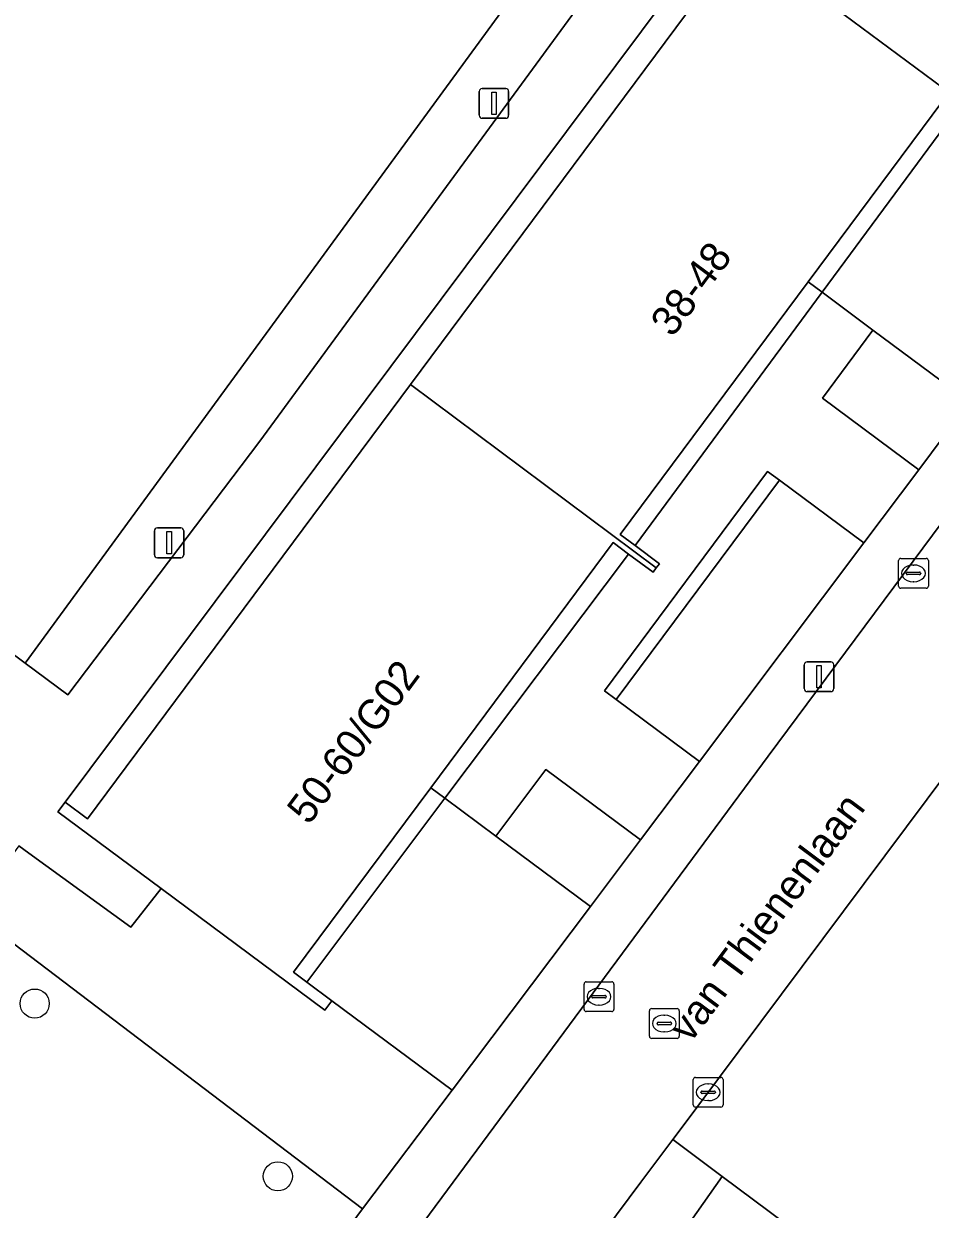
# Model space of a CAD drawing. Extents: x 160023 to 161302, y 384750 to 385707.
# Drawn here: x 160394.16 to 160424.6, y 385250.71 to 385290.53 of the extents above; entities that cross this region are included whole.
import ezdxf

# ---------------------------------------------------------------- set-up
doc = ezdxf.new("R2010")
doc.units = 0
for name, color, linetype in [('IMGEO_Boom', 7, 'Continuous'), ('IMGEO_Groenvoorziening', 7, 'Continuous'), ('IMGEO_Haag', 7, 'Continuous'), ('IMGEO_Kolk', 7, 'Continuous'), ('IMGEO_Lichtmast', 7, 'Continuous'), ('IMGEO_Openbare_ruimte_label', 7, 'Continuous'), ('IMGEO_Pand', 7, 'Continuous'), ('IMGEO_Pand_nummerreeks', 7, 'Continuous'), ('IMGEO_Rijbaan_lokaal_open', 7, 'Continuous'), ('IMGEO_Rioolput', 7, 'Continuous'), ('IMGEO_Voetpad_open', 7, 'Continuous')]:
    doc.layers.add(name, color=color, linetype=linetype)

msp = doc.modelspace()

# ---------------------------------------------------------------- linework, layer by layer
at = {"layer": 'IMGEO_Boom'}
for centre in [(160394.533, 385257.62), (160402.696, 385251.819)]:
    msp.add_circle(centre, 0.489, dxfattribs=at)
at = {"layer": 'IMGEO_Groenvoorziening'}
for points in [[(160357.697, 385345.725), (160354.718, 385341.545), (160353.056, 385342.687), (160345.613, 385332.114), (160334.44, 385339.82), (160325.57, 385327.213), (160343.235, 385314.042), (160339.974, 385309.507), (160394.21, 385269.049), (160405.856, 385284.994), (160415.293, 385297.914), (160400.011, 385309.258), (160402.452, 385312.526), (160390.707, 385321.238), (160390.121, 385320.417), (160384.461, 385324.633), (160385.071, 385325.42)], [(160421.112, 385298.718), (160418.845, 385295.714), (160421.971, 385293.287), (160420.792, 385291.519), (160426.53, 385287.253), (160426.448, 385287.143), (160430.511, 385284.122), (160434.116, 385289.055)], [(160395.643, 385267.985), (160402.086, 385276.507), (160416.894, 385296.725), (160415.293, 385297.914), (160405.856, 385284.994), (160394.21, 385269.049)], [(160425.914, 385277.833), (160422.673, 385280.242), (160420.973, 385277.958), (160424.216, 385275.547)], [(160419.531, 385275.199), (160419.137, 385275.492), (160413.655, 385268.129), (160414.049, 385267.836)], [(160422.368, 385273.091), (160419.531, 385275.199), (160414.049, 385267.836), (160416.849, 385265.755)], [(160414.868, 385263.122), (160411.687, 385265.487), (160410.015, 385263.242), (160413.185, 385260.885)], [(160398.778, 385261.481), (160397.763, 385260.19), (160394.336, 385262.674), (160394.004, 385262.915), (160392.388, 385260.712), (160392.706, 385260.479), (160405.539, 385250.725), (160408.543, 385254.716), (160404.507, 385257.716), (160404.271, 385257.398)]]:
    msp.add_lwpolyline(points, close=True, dxfattribs=at)
for points in [[(160430.766, 385272.898), (160416.095, 385253.243), (160415.954, 385253.054), (160417.614, 385251.816), (160427.216, 385244.654), (160450.023, 385227.786), (160468.159, 385214.178), (160481.35, 385232.629), (160489.078, 385226.722), (160491.999, 385230.602), (160493.475, 385232.642), (160495.737, 385235.736), (160498.717, 385239.811), (160484.928, 385250), (160483.249, 385251.24), (160486.573, 385256.195)], [(160404.994, 385250), (160405.539, 385250.725), (160392.706, 385260.479), (160392.388, 385260.712), (160384.978, 385250.606), (160385.233, 385250.416), (160385.791, 385250), (160394.139, 385243.772)]]:
    msp.add_lwpolyline(points, dxfattribs=at)
at = {"layer": 'IMGEO_Haag'}
for points in [[(160395.643, 385267.985), (160402.086, 385276.507), (160416.894, 385296.725), (160415.293, 385297.914), (160405.856, 385284.994), (160394.21, 385269.049)], [(160419.531, 385275.199), (160419.137, 385275.492), (160413.655, 385268.129), (160414.049, 385267.836)]]:
    msp.add_lwpolyline(points, close=True, dxfattribs=at)
at = {"layer": 'IMGEO_Kolk'}
for p, q in [((160423.532, 385271.644), (160423.532, 385272.496)), ((160423.607, 385272.57), (160424.459, 385272.57)), ((160424.533, 385272.496), (160424.533, 385271.644)), ((160423.791, 385272.064), (160423.791, 385272.076)), ((160424.229, 385272.027), (160423.831, 385272.027)), ((160423.834, 385272.113), (160424.232, 385272.113)), ((160424.02, 385272.35), (160424.045, 385272.35)), ((160424.275, 385272.076), (160424.275, 385272.064)), ((160424.459, 385271.57), (160423.607, 385271.57)), ((160424.043, 385271.79), (160424.018, 385271.79)), ((160412.974, 385257.425), (160412.974, 385258.277)), ((160413.049, 385258.351), (160413.901, 385258.351)), ((160413.462, 385258.131), (160413.487, 385258.131)), ((160413.975, 385258.277), (160413.975, 385257.425)), ((160413.233, 385257.845), (160413.233, 385257.857)), ((160413.671, 385257.808), (160413.273, 385257.808)), ((160413.276, 385257.894), (160413.674, 385257.894)), ((160413.717, 385257.857), (160413.717, 385257.845)), ((160413.901, 385257.351), (160413.049, 385257.351)), ((160413.485, 385257.571), (160413.46, 385257.571)), ((160416.64, 385254.215), (160416.64, 385255.067)), ((160416.715, 385255.141), (160417.567, 385255.141)), ((160417.128, 385254.921), (160417.153, 385254.921)), ((160417.641, 385255.067), (160417.641, 385254.215)), ((160416.899, 385254.635), (160416.899, 385254.647)), ((160417.337, 385254.598), (160416.939, 385254.598)), ((160416.942, 385254.684), (160417.34, 385254.684)), ((160417.383, 385254.647), (160417.383, 385254.635)), ((160417.567, 385254.141), (160416.715, 385254.141)), ((160417.151, 385254.361), (160417.126, 385254.361))]:
    msp.add_line(p, q, dxfattribs=at)
for points in [[(160423.532, 385271.644), (160423.532, 385272.496)], [(160423.607, 385272.57), (160424.459, 385272.57)], [(160424.533, 385272.496), (160424.533, 385271.644)], [(160424.459, 385271.57), (160423.607, 385271.57)], [(160412.974, 385257.425), (160412.974, 385258.277)], [(160413.049, 385258.351), (160413.901, 385258.351)], [(160413.975, 385258.277), (160413.975, 385257.425)], [(160413.901, 385257.351), (160413.049, 385257.351)], [(160416.64, 385254.215), (160416.64, 385255.067)], [(160416.715, 385255.141), (160417.567, 385255.141)], [(160417.641, 385255.067), (160417.641, 385254.215)], [(160417.567, 385254.141), (160416.715, 385254.141)]]:
    msp.add_lwpolyline(points, dxfattribs=at)
for centre, radius, start, end in [((160423.609, 385272.494), 0.0765, 91.552, 178.448), ((160423.609, 385272.494), 0.0765, 91.552, 178.448), ((160424.457, 385272.494), 0.0765, 1.552, 88.448), ((160424.457, 385272.494), 0.0765, 1.552, 88.448), ((160423.831, 385272.073), 0.0403, 85.8775, 175.7526), ((160423.828, 385272.063), 0.0366, 178.938, 274.7102), ((160424.232, 385272.07), 0.043, 264.8664, 352.4533), ((160424.236, 385272.075), 0.0386, 1.7309, 96.639), ((160423.609, 385271.646), 0.0765, 181.552, 268.448), ((160423.609, 385271.646), 0.0765, 181.552, 268.448), ((160424.457, 385271.646), 0.0765, 271.552, 358.448), ((160424.457, 385271.646), 0.0765, 271.552, 358.448), ((160413.051, 385258.275), 0.0765, 91.552, 178.448), ((160413.051, 385258.275), 0.0765, 91.552, 178.448), ((160413.899, 385258.275), 0.0765, 1.552, 88.448), ((160413.899, 385258.275), 0.0765, 1.552, 88.448), ((160413.273, 385257.854), 0.0403, 85.8775, 175.7526), ((160413.27, 385257.844), 0.0366, 178.938, 274.7102), ((160413.674, 385257.851), 0.043, 264.8664, 352.4533), ((160413.678, 385257.856), 0.0386, 1.7309, 96.639), ((160413.051, 385257.427), 0.0765, 181.552, 268.448), ((160413.051, 385257.427), 0.0765, 181.552, 268.448), ((160413.899, 385257.427), 0.0765, 271.552, 358.448), ((160413.899, 385257.427), 0.0765, 271.552, 358.448), ((160416.717, 385255.065), 0.0765, 91.552, 178.448), ((160416.717, 385255.065), 0.0765, 91.552, 178.448), ((160417.565, 385255.065), 0.0765, 1.552, 88.448), ((160417.565, 385255.065), 0.0765, 1.552, 88.448), ((160416.939, 385254.644), 0.0403, 85.8775, 175.7526), ((160416.936, 385254.634), 0.0366, 178.938, 274.7102), ((160417.34, 385254.641), 0.043, 264.8664, 352.4533), ((160417.344, 385254.646), 0.0386, 1.7309, 96.639), ((160416.717, 385254.217), 0.0765, 181.552, 268.448), ((160416.717, 385254.217), 0.0765, 181.552, 268.448), ((160417.565, 385254.217), 0.0765, 271.552, 358.448), ((160417.565, 385254.217), 0.0765, 271.552, 358.448)]:
    msp.add_arc(centre, radius, start, end, dxfattribs=at)
for centre, major_axis, ratio, start_param, end_param in [((160424.019, 385272.07), (-0.387, 0.002), 0.722429, 4.712389, 7.853982), ((160424.044, 385272.07), (-0.39, 0.002), 0.717154, 1.570796, 4.712389), ((160413.461, 385257.851), (-0.387, 0.002), 0.722429, 4.712389, 7.853982), ((160413.486, 385257.851), (-0.39, 0.002), 0.717154, 1.570796, 4.712389), ((160417.127, 385254.641), (-0.387, 0.002), 0.722429, 4.712389, 7.853982), ((160417.152, 385254.641), (-0.39, 0.002), 0.717154, 1.570796, 4.712389)]:
    msp.add_ellipse(centre, major_axis=major_axis, ratio=ratio, start_param=start_param, end_param=end_param, dxfattribs=at)
at = {"layer": 'IMGEO_Lichtmast'}
for p, q in [((160409.553, 385288.355), (160410.343, 385288.355)), ((160410.343, 385288.355), (160409.553, 385288.355)), ((160409.453, 385287.455), (160409.453, 385288.255)), ((160409.453, 385288.255), (160409.453, 385287.455)), ((160410.443, 385288.255), (160410.443, 385287.455)), ((160410.443, 385287.455), (160410.443, 385288.255)), ((160410.343, 385287.355), (160409.553, 385287.355)), ((160409.553, 385287.355), (160410.343, 385287.355)), ((160398.65, 385273.595), (160399.44, 385273.595)), ((160399.44, 385273.595), (160398.65, 385273.595)), ((160398.55, 385272.695), (160398.55, 385273.495)), ((160398.55, 385273.495), (160398.55, 385272.695)), ((160399.54, 385273.495), (160399.54, 385272.695)), ((160399.54, 385272.695), (160399.54, 385273.495)), ((160399.44, 385272.595), (160398.65, 385272.595)), ((160398.65, 385272.595), (160399.44, 385272.595)), ((160420.368, 385268.199), (160420.368, 385268.999)), ((160420.368, 385268.999), (160420.368, 385268.199)), ((160420.468, 385269.099), (160421.258, 385269.099)), ((160421.258, 385269.099), (160420.468, 385269.099)), ((160421.358, 385268.999), (160421.358, 385268.199)), ((160421.358, 385268.199), (160421.358, 385268.999)), ((160421.258, 385268.099), (160420.468, 385268.099)), ((160420.468, 385268.099), (160421.258, 385268.099))]:
    msp.add_line(p, q, dxfattribs=at)
for points in [[(160409.873, 385288.23), (160410.023, 385288.23), (160410.023, 385287.48), (160409.873, 385287.48), (160409.873, 385288.23)], [(160398.97, 385273.47), (160399.12, 385273.47), (160399.12, 385272.72), (160398.97, 385272.72), (160398.97, 385273.47)], [(160420.788, 385268.974), (160420.938, 385268.974), (160420.938, 385268.224), (160420.788, 385268.224), (160420.788, 385268.974)]]:
    msp.add_lwpolyline(points, dxfattribs=at)
for centre, start, end in [((160409.553, 385288.255), 90, 180), ((160409.553, 385288.255), 90, 180), ((160410.343, 385288.255), 0, 90), ((160410.343, 385288.255), 360, 90), ((160409.553, 385287.455), 180, 270), ((160409.553, 385287.455), 180, 270), ((160410.343, 385287.455), 270, 0), ((160410.343, 385287.455), 270, 0), ((160398.65, 385273.495), 90, 180), ((160398.65, 385273.495), 90, 180), ((160399.44, 385273.495), 0, 90), ((160399.44, 385273.495), 360, 90), ((160398.65, 385272.695), 180, 270), ((160398.65, 385272.695), 180, 270), ((160399.44, 385272.695), 270, 0), ((160399.44, 385272.695), 270, 0), ((160420.468, 385268.999), 90, 180), ((160420.468, 385268.999), 90, 180), ((160421.258, 385268.999), 0, 90), ((160421.258, 385268.999), 360, 90), ((160420.468, 385268.199), 180, 270), ((160420.468, 385268.199), 180, 270), ((160421.258, 385268.199), 270, 0), ((160421.258, 385268.199), 270, 0)]:
    msp.add_arc(centre, 0.1, start, end, dxfattribs=at)
at = {"layer": 'IMGEO_Pand'}
for points in [[(160417.422, 385293.665), (160418.106, 385293.157), (160407.146, 385278.415), (160415.4, 385272.251), (160415.506, 385272.394), (160414.686, 385273.004), (160414.185, 385273.376), (160420.494, 385281.862), (160425.015, 385287.944), (160425.469, 385287.607), (160426.322, 385286.972), (160426.448, 385287.143), (160426.53, 385287.253), (160420.792, 385291.519), (160417.594, 385293.897)], [(160398.778, 385261.481), (160404.271, 385257.398), (160404.507, 385257.716), (160403.666, 385258.341), (160403.222, 385258.671), (160407.829, 385264.867), (160413.952, 385273.104), (160414.47, 385272.719), (160415.293, 385272.107), (160415.4, 385272.251), (160407.146, 385278.415), (160396.3, 385263.826), (160395.55, 385264.384), (160395.309, 385264.06)]]:
    msp.add_lwpolyline(points, close=True, dxfattribs=at)
at = {"layer": 'IMGEO_Rijbaan_lokaal_open'}
for points in [[(160425.469, 385287.607), (160425.015, 385287.944), (160420.494, 385281.862), (160420.967, 385281.51)], [(160430.511, 385284.122), (160426.448, 385287.143), (160426.322, 385286.972), (160425.469, 385287.607), (160420.967, 385281.51), (160422.673, 385280.242), (160425.914, 385277.833)], [(160408.304, 385264.514), (160407.829, 385264.867), (160403.222, 385258.671), (160403.666, 385258.341)], [(160413.185, 385260.885), (160410.015, 385263.242), (160408.304, 385264.514), (160403.666, 385258.341), (160404.507, 385257.716), (160408.543, 385254.716)]]:
    msp.add_lwpolyline(points, close=True, dxfattribs=at)
for points in [[(160438.484, 385285.613), (160435.729, 385287.692), (160435.504, 385287.862), (160432.461, 385283.83), (160419.151, 385265.926), (160405.248, 385247.11), (160401.722, 385242.347), (160400.915, 385241.255)], [(160405.551, 385239.54), (160411.637, 385247.286), (160413.668, 385250), (160414.882, 385251.622), (160415.954, 385253.054), (160416.095, 385253.243), (160430.766, 385272.898)]]:
    msp.add_lwpolyline(points, dxfattribs=at)
at = {"layer": 'IMGEO_Rioolput'}
for p, q in [((160415.169, 385256.524), (160415.169, 385257.376)), ((160415.244, 385257.45), (160416.096, 385257.45)), ((160415.657, 385257.23), (160415.682, 385257.23)), ((160416.17, 385257.376), (160416.17, 385256.524)), ((160415.428, 385256.944), (160415.428, 385256.956)), ((160415.866, 385256.907), (160415.468, 385256.907)), ((160415.471, 385256.993), (160415.869, 385256.993)), ((160415.912, 385256.956), (160415.912, 385256.944)), ((160416.096, 385256.45), (160415.244, 385256.45)), ((160415.68, 385256.67), (160415.655, 385256.67))]:
    msp.add_line(p, q, dxfattribs=at)
for points in [[(160415.169, 385256.524), (160415.169, 385257.376)], [(160415.244, 385257.45), (160416.096, 385257.45)], [(160416.17, 385257.376), (160416.17, 385256.524)], [(160416.096, 385256.45), (160415.244, 385256.45)]]:
    msp.add_lwpolyline(points, dxfattribs=at)
for centre, radius, start, end in [((160415.246, 385257.374), 0.0765, 91.552, 178.448), ((160415.246, 385257.374), 0.0765, 91.552, 178.448), ((160416.094, 385257.374), 0.0765, 1.552, 88.448), ((160416.094, 385257.374), 0.0765, 1.552, 88.448), ((160415.468, 385256.953), 0.0403, 85.8775, 175.7526), ((160415.465, 385256.943), 0.0366, 178.938, 274.7102), ((160415.869, 385256.95), 0.043, 264.8664, 352.4533), ((160415.873, 385256.955), 0.0386, 1.7309, 96.639), ((160415.246, 385256.526), 0.0765, 181.552, 268.448), ((160415.246, 385256.526), 0.0765, 181.552, 268.448), ((160416.094, 385256.526), 0.0765, 271.552, 358.448), ((160416.094, 385256.526), 0.0765, 271.552, 358.448)]:
    msp.add_arc(centre, radius, start, end, dxfattribs=at)
for centre, major_axis, ratio, start_param, end_param in [((160415.656, 385256.95), (-0.387, 0.002), 0.722429, 4.712389, 7.853982), ((160415.681, 385256.95), (-0.39, 0.002), 0.717154, 1.570796, 4.712389)]:
    msp.add_ellipse(centre, major_axis=major_axis, ratio=ratio, start_param=start_param, end_param=end_param, dxfattribs=at)
at = {"layer": 'IMGEO_Voetpad_open'}
for points in [[(160394.004, 385262.915), (160394.336, 385262.674), (160397.763, 385260.19), (160398.778, 385261.481), (160395.309, 385264.06), (160395.55, 385264.384), (160417.422, 385293.665), (160417.594, 385293.897), (160420.792, 385291.519), (160421.971, 385293.287), (160418.845, 385295.714), (160421.112, 385298.718), (160419.309, 385300.022), (160416.894, 385296.725), (160402.086, 385276.507), (160395.643, 385267.985), (160394.21, 385269.049), (160339.974, 385309.507)], [(160419.151, 385265.926), (160432.461, 385283.83), (160435.504, 385287.862), (160434.116, 385289.055), (160430.511, 385284.122), (160425.914, 385277.833), (160424.216, 385275.547), (160422.368, 385273.091), (160416.849, 385265.755), (160414.868, 385263.122), (160413.185, 385260.885), (160408.543, 385254.716), (160405.539, 385250.725), (160404.994, 385250), (160401.084, 385244.803)], [(160400.915, 385241.255), (160401.722, 385242.347), (160405.248, 385247.11), (160419.151, 385265.926)], [(160416.324, 385250), (160416.544, 385250.297), (160417.614, 385251.816), (160415.954, 385253.054), (160414.882, 385251.622), (160413.668, 385250), (160411.637, 385247.286), (160405.551, 385239.54)], [(160427.216, 385244.654), (160417.614, 385251.816), (160416.544, 385250.297)]]:
    msp.add_lwpolyline(points, dxfattribs=at)
for points in [[(160395.55, 385264.384), (160396.3, 385263.826), (160407.146, 385278.415), (160418.106, 385293.157), (160417.422, 385293.665)], [(160420.967, 385281.51), (160420.494, 385281.862), (160414.185, 385273.376), (160414.686, 385273.004)], [(160424.216, 385275.547), (160420.973, 385277.958), (160422.673, 385280.242), (160420.967, 385281.51), (160414.686, 385273.004), (160415.506, 385272.394), (160415.4, 385272.251), (160415.293, 385272.107), (160414.47, 385272.719), (160408.304, 385264.514), (160410.015, 385263.242), (160411.687, 385265.487), (160414.868, 385263.122), (160416.849, 385265.755), (160414.049, 385267.836), (160413.655, 385268.129), (160419.137, 385275.492), (160419.531, 385275.199), (160422.368, 385273.091)], [(160414.47, 385272.719), (160413.952, 385273.104), (160407.829, 385264.867), (160408.304, 385264.514)]]:
    msp.add_lwpolyline(points, close=True, dxfattribs=at)

# ---------------------------------------------------------------- texts
at = {"layer": 'IMGEO_Openbare_ruimte_label'}
msp.add_text('van Thienenlaan', height=1, rotation=53.2562, dxfattribs=at).set_placement((160416.541, 385256.267))
at = {"layer": 'IMGEO_Pand_nummerreeks'}
for s, rotation, p in [('38-48', 53.3725, (160415.941, 385279.962)), ('50-60/G02', 53.3716, (160403.735, 385263.585))]:
    msp.add_text(s, height=1, rotation=rotation, dxfattribs=at).set_placement(p)

doc.saveas('drawing.dxf')
